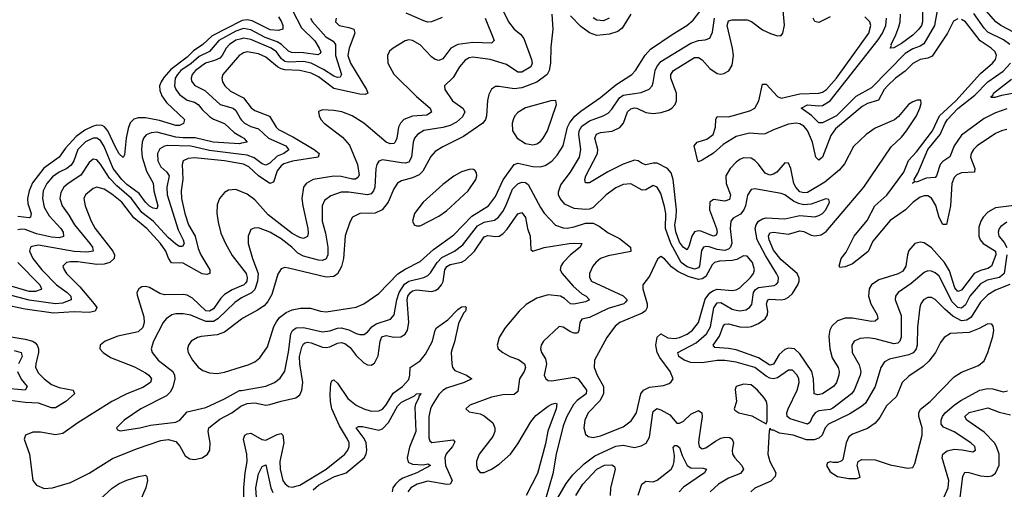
# Model space of a CAD drawing. Header units: inches. Extents: x 1843162 to 1959474, y 907081 to 1016326.
# Tile 442 of 656: x 1918820 to 1924057, y 970623 to 973121. Entities that reach past the tile are written whole.
import ezdxf

# ---------------------------------------------------------------- set-up
doc = ezdxf.new("R2010")
doc.units = ezdxf.units.IN
doc.header["$MEASUREMENT"] = 0
doc.layers.add('B9917', color=7, linetype='Continuous')
doc.layers.add('B9927', color=7, linetype='Continuous')

msp = doc.modelspace()

# ---------------------------------------------------------------- linework, layer by layer
at = {"layer": 'B9917', "color": 5}
for points, elevation in [([(1920000, 973115), (1919844.5, 973035.5), (1919794.2, 972990), (1919744.7, 972955.3), (1919710, 972922.1), (1919624.2, 972855.8), (1919586.3, 972813.7), (1919572, 972790), (1919564.2, 972770), (1919564.6, 972744.6), (1919576, 972716), (1919600.6, 972680.6), (1919695.8, 972590), (1919691.3, 972568.7), (1919670, 972557.3), (1919650, 972558), (1919564.1, 972584.1), (1919490, 972599.2), (1919450, 972599.1), (1919427.4, 972592.6), (1919408.2, 972571.8), (1919397.3, 972542.7), (1919385.9, 972490), (1919378.2, 972401.8), (1919370, 972387.8), (1919350, 972408.3), (1919330, 972442.5), (1919289.5, 972530), (1919271.4, 972551.4), (1919257.9, 972557.9), (1919230, 972559.9), (1919207.1, 972552.9), (1919166.8, 972533.2), (1919120.5, 972499.5), (1919063.1, 972436.9), (1919030.3, 972389.7), (1918948.1, 972331.9), (1918887.6, 972252.4), (1918869.7, 972210), (1918860.8, 972170), (1918862.8, 972142.8), (1918881.5, 972090), (1918877.7, 972070), (1918870, 972067), (1918810, 972073.5)], 420), ([(1920000, 973070.8), (1919970, 973060.5), (1919879.2, 973010), (1919830, 972952.4), (1919774.1, 972925.9), (1919731.7, 972888.3), (1919677.9, 972850), (1919659.5, 972830), (1919647.3, 972810), (1919643.9, 972770), (1919651, 972750), (1919670, 972723.8), (1919710, 972692.9), (1919750, 972683.1), (1919770, 972670.1), (1919790, 972643.8), (1919830, 972606.4), (1919850, 972591.5), (1919908.7, 972568.7), (1919960.3, 972520.3), (1920000, 972497.1)], 440), ([(1920000, 973020), (1919970, 973012), (1919936.4, 972990), (1919918.1, 972970), (1919897, 972930), (1919883.7, 972916.3), (1919856.7, 972903.3), (1919808.3, 972890), (1919754.7, 972850), (1919736.6, 972830), (1919731.3, 972810), (1919734.4, 972794.4), (1919751.4, 972771.4), (1919804.5, 972744.5), (1919886.7, 972670), (1919955.7, 972650), (1919970, 972637.8), (1919993.9, 972593.9), (1920000, 972587.1)], 460), ([(1920000, 972938.1), (1919990, 972931.6), (1919901.1, 972830), (1919895.4, 972810), (1919899.3, 972790), (1919911.7, 972770), (1919941.5, 972741.5), (1920000, 972709.9)], 480), ([(1920000, 972463.6), (1919990, 972461.5), (1919849.7, 972470.3), (1919753, 972493), (1919690, 972492.1), (1919650, 972496.6), (1919550, 972522.3), (1919520, 972520), (1919492.1, 972507.9), (1919478.4, 972490), (1919470.9, 972469.1), (1919467.4, 972430), (1919470.8, 972390), (1919494.7, 972314.7), (1919530.7, 972250.7), (1919534.3, 972210), (1919554.6, 972130), (1919550, 972114.7), (1919530, 972118.5), (1919510, 972129.5), (1919490, 972149.4), (1919456.1, 972196.1), (1919390, 972244), (1919362.6, 972270), (1919318, 972330), (1919270, 972446.9), (1919250, 972478.8), (1919230, 972491.1), (1919210, 972490.6), (1919170, 972472.1), (1919130.1, 972430), (1919107.6, 972370), (1919093.4, 972346.6), (1919071.4, 972328.6), (1919030, 972309.5), (1918995.4, 972284.6), (1918965.1, 972250), (1918945.2, 972210), (1918941.6, 972170), (1918950, 972123.9), (1918977.5, 972077.5), (1919039.1, 972010), (1919050.6, 971990), (1919053, 971967), (1919030, 971959.9), (1918990, 971963.7), (1918910, 971981.4), (1918850, 972004.3), (1918830, 972006.8), (1918810, 972003.2)], 440), ([(1920000, 972404.1), (1919830, 972424.7), (1919730, 972449.1), (1919608.5, 972451.5), (1919590, 972448.3), (1919565.7, 972434.3), (1919553.1, 972410), (1919555, 972370), (1919570, 972339), (1919602.4, 972310), (1919614.5, 972290), (1919602.6, 972230), (1919603.9, 972190), (1919662.9, 972002.9), (1919689.5, 971950), (1919694.4, 971930), (1919685.5, 971914.5), (1919670, 971915.2), (1919650, 971927.5), (1919610, 971962.1), (1919530.3, 972050), (1919470, 972094.6), (1919414.1, 972170), (1919336.4, 972236.4), (1919298.5, 972278.5), (1919250, 972353), (1919230, 972375.4), (1919210, 972378.5), (1919190, 972361.8), (1919146, 972294), (1919077.6, 972250), (1919055.3, 972230), (1919038.9, 972201.1), (1919033.9, 972170), (1919046.2, 972130), (1919081.8, 972081.8), (1919112.4, 972030), (1919193.2, 971930), (1919206.5, 971910), (1919211, 971890), (1919176.5, 971883.5), (1919110, 971887.7), (1918919.2, 971920.8), (1918885, 971915), (1918877.3, 971910), (1918871.8, 971890), (1918889.6, 971850), (1918937.6, 971790), (1919016.6, 971710), (1919072.8, 971670), (1919092.8, 971650), (1919093.2, 971630), (1919046.9, 971613.1), (1919010, 971609), (1918870, 971628.6), (1918750, 971660.3)], 460), ([(1920000, 972354.5), (1919910, 972369.5), (1919750, 972385.6), (1919716.6, 972383.4), (1919689.6, 972370.4), (1919683.6, 972350), (1919687.6, 972272.4), (1919678.7, 972210), (1919679.9, 972170), (1919698.3, 972090), (1919718.2, 972030), (1919753.2, 971970), (1919770, 971904.2), (1919783.9, 971870), (1919831.6, 971790), (1919830.9, 971770), (1919815.3, 971764.7), (1919790, 971769.5), (1919690, 971824.9), (1919628.3, 971828.3), (1919611.5, 971851.5), (1919597.3, 971890), (1919568.3, 971930), (1919495.8, 972010), (1919426.5, 972066.5), (1919363.5, 972150), (1919310, 972193.4), (1919270, 972218.8), (1919230, 972229.2), (1919210, 972222.3), (1919169.4, 972190), (1919161.7, 972170), (1919168.4, 972130), (1919199.9, 972050), (1919220.6, 972010), (1919316.3, 971890), (1919324.7, 971870), (1919322.2, 971850), (1919299.8, 971830), (1919270, 971820.4), (1919230, 971817.9), (1919130, 971832.9), (1919090, 971833.7), (1919068.7, 971830), (1919050.2, 971810), (1919055.8, 971790), (1919069.4, 971770), (1919140.1, 971700.1), (1919216.8, 971610), (1919230.1, 971590), (1919221.3, 971570), (1919190, 971564.1), (1919110, 971566.7), (1918999.3, 971559.3), (1918850, 971580.7), (1918730, 971605.9)], 480), ([(1920000, 972205.4), (1919970, 972217.4), (1919930, 972213.8), (1919910, 972202.4), (1919883.2, 972170), (1919870, 972136), (1919867.8, 972092.2), (1919875.6, 972044.4), (1919890, 971984.6), (1919914.4, 971930), (1919950, 971866), (1920000, 971801.8)], 520), ([(1918810.9, 971830), (1918927.2, 971710), (1918935.9, 971690), (1918933.6, 971686.4), (1918904.6, 971675.4), (1918870, 971675.3), (1918750, 971710.5)], 440), ([(1920000, 971704.4), (1919950, 971683.8), (1919910, 971658.8), (1919890, 971639.9), (1919850, 971583.4), (1919830, 971570.3), (1919810, 971573), (1919739.3, 971639.3), (1919710, 971655.7), (1919690, 971659.5), (1919590, 971657.2), (1919564.8, 971664.8), (1919510, 971695.5), (1919490, 971701.4), (1919470, 971699.2), (1919454.4, 971690), (1919442.7, 971670), (1919444.2, 971655.8), (1919480.2, 971540.2), (1919482.9, 971510), (1919475.8, 971484.2), (1919450, 971460.8), (1919342.7, 971437.3), (1919275.5, 971410), (1919247.7, 971390), (1919245.5, 971370), (1919264.4, 971350), (1919303.7, 971323.7), (1919430, 971274.7), (1919490, 971242), (1919507.1, 971230), (1919520.5, 971210), (1919515.5, 971190), (1919475.5, 971164.5), (1919390, 971131.1), (1919309.4, 971090), (1919130, 970977), (1919050, 970919.9), (1919010, 970913), (1918930, 970926), (1918890, 970926.9), (1918851.7, 970910), (1918844.3, 970890), (1918872.3, 970810), (1918889.6, 970669.6), (1918910, 970645), (1918950, 970627.6), (1918994.5, 970630), (1919090, 970657.9), (1919190, 970708.5), (1919313.5, 970786.5), (1919441.3, 970838.7), (1919570, 970882), (1919610, 970887.3), (1919650, 970877.4), (1919672.6, 970852.6), (1919701, 970801), (1919725.3, 970785.3), (1919750, 970782), (1919790, 970790.2), (1919819.8, 970810), (1919831.3, 970830), (1919833.7, 970870), (1919821.7, 970930), (1919826.7, 970950), (1919884.1, 970995.9), (1919947.9, 971030), (1919995.8, 971064.2), (1920000, 971066.1)], 520), ([(1920000, 971640.5), (1919963.8, 971616.2), (1919873.8, 971530), (1919850, 971515.9), (1919810, 971515.3), (1919730, 971548.3), (1919690, 971556.9), (1919650, 971556.3), (1919630, 971551.3), (1919599.1, 971530), (1919583.8, 971510), (1919531.6, 971410), (1919519.2, 971370), (1919525.4, 971350), (1919557.1, 971310), (1919635.4, 971250), (1919643.8, 971230), (1919644.4, 971210), (1919634.2, 971165.8), (1919620.6, 971139.4), (1919601, 971119), (1919464.9, 971050), (1919376.4, 970990), (1919334.8, 970950), (1919339.6, 970939.6), (1919354.4, 970934.4), (1919459, 970950), (1919516.1, 970963.9), (1919650, 970979.3), (1919671.1, 970990), (1919710, 971034.6), (1919810, 971057.5), (1919910, 971103.3), (1919990, 971147.4), (1920000, 971149.1)], 540), ([(1920000, 971527), (1919910, 971458.9), (1919870, 971444.9), (1919784.6, 971435.4), (1919766.4, 971430), (1919732.2, 971410), (1919717.4, 971390), (1919711.7, 971370), (1919715.6, 971350), (1919738.3, 971310), (1919770, 971272.2), (1919794.5, 971254.5), (1919830, 971242.3), (1919870, 971238.8), (1919910, 971246), (1920000, 971273.4)], 560), ([(1918710, 971444.2), (1918850, 971421.9), (1918890, 971410.1), (1918901.9, 971401.9), (1918913.5, 971390), (1918920.1, 971370), (1918920.2, 971350), (1918905.1, 971290), (1918904.7, 971270), (1918919.7, 971239.7), (1918950.1, 971210), (1918990, 971181), (1919030, 971163.7), (1919104.9, 971150), (1919112, 971130), (1919066.3, 971090), (1919010, 971056.3), (1918990, 971056.3), (1918920.8, 971080.8), (1918850, 971084.2), (1918770, 971095.7)], 480), ([(1918790, 971360.7), (1918828.4, 971350), (1918833.5, 971330), (1918813.1, 971290)], 460), ([(1918808, 971250), (1918827.7, 971207.7), (1918859.6, 971170), (1918849.1, 971150.9), (1918730, 971160.9)], 460), ([(1919250, 970571.2), (1919312, 970628), (1919350, 970652.9), (1919390, 970671.6), (1919451.4, 970691.4), (1919490, 970697.4), (1919496.8, 970690), (1919499.1, 970670), (1919490.1, 970629.9), (1919386.5, 970390)], 480)]:
    msp.add_lwpolyline(points, dxfattribs=dict(at, elevation=elevation))
at = {"layer": 'B9927', "color": 5}
for points, elevation in [([(1920000, 971273.4), (1920035.7, 971284.3), (1920070, 971300.2), (1920097.9, 971322.1), (1920138.6, 971381.4), (1920172.1, 971487.9), (1920185.8, 971514.2), (1920202.6, 971537.4), (1920237.6, 971562.4), (1920270, 971576.6), (1920313.2, 971586.8), (1920366.1, 971586.1), (1920420.7, 971570), (1920450, 971566.8), (1920609, 971591), (1920650, 971609.1), (1920730, 971664.4), (1920831.6, 971768.4), (1920870, 971793.7), (1920950, 971835), (1921021.8, 971898.2), (1921130, 971976.8), (1921225, 972075), (1921312.7, 972130), (1921350, 972180.6), (1921391.6, 972268.4), (1921450, 972350.2), (1921470, 972358.4), (1921550, 972340.3), (1921590, 972338.9), (1921615.1, 972344.9), (1921650, 972368.2), (1921679.6, 972400.4), (1921709.9, 972450), (1921734.2, 972550), (1921746.2, 972573.8), (1921772.6, 972607.4), (1921804.9, 972635.1), (1921910, 972707.3), (1921990, 972774.8), (1922076.5, 972830), (1922095.4, 972850), (1922146.9, 972933.1), (1922175.7, 972964.3), (1922290, 973042.8), (1922367.6, 973090), (1922401.4, 973118.6), (1922480.4, 973219.6)], 560), ([(1921370.9, 973210), (1921419.4, 973110), (1921450, 973070.2), (1921483.6, 973043.6), (1921501.4, 973021.4), (1921541.4, 972910), (1921546.3, 972890), (1921539.3, 972870), (1921490, 972841.8), (1921470, 972842.2), (1921410, 972883.2), (1921322.4, 972910), (1921230, 972921.9), (1921210, 972918.1), (1921190, 972906.5), (1921158.8, 972870), (1921126.3, 972813.7), (1921079.5, 972770), (1921081.7, 972750), (1921122.6, 972690), (1921177.5, 972650), (1921187.6, 972630), (1921175.6, 972604.4), (1921143.3, 972576.7), (1921110, 972558.6), (1921070, 972547.3), (1920970, 972531.2), (1920935.8, 972510), (1920920.7, 972490), (1920912.8, 972470), (1920903.4, 972390), (1920890, 972363.4), (1920870, 972357.6), (1920850, 972359.2), (1920750, 972376.2), (1920730.9, 972369.1), (1920718.8, 972350), (1920714, 972330), (1920708.4, 972230), (1920702.7, 972210), (1920690, 972193.9), (1920670, 972189.9), (1920570, 972204), (1920530, 972203), (1920475.2, 972184.8), (1920441.7, 972158.3), (1920429.4, 972130), (1920429.6, 972050), (1920446.1, 971986.1), (1920458.2, 971910), (1920458.2, 971870), (1920450, 971849.2), (1920430, 971840.4), (1920410, 971841), (1920330, 971862.1), (1920299.1, 971879.1), (1920267.5, 971910), (1920210, 971954.7), (1920150, 971990.9), (1920090, 972013.2), (1920067.4, 972012.6), (1920050, 972005.1), (1920034.9, 971970), (1920035, 971930), (1920057.9, 971850), (1920088.7, 971770), (1920085.3, 971730), (1920070, 971685.9), (1920052.8, 971667.2), (1920010, 971647.3), (1920000, 971640.5)], 540), ([(1924110, 973053.3), (1924038.5, 973090), (1924012.1, 973110), (1923923.9, 973210)], 440), ([(1920270.5, 973170), (1920318.2, 973078.2), (1920390, 973009), (1920413.2, 972970), (1920421.1, 972950), (1920418.2, 972941.8), (1920406.1, 972933.9), (1920330, 972944.8), (1920266.4, 972946.4), (1920250, 972953.5), (1920212.2, 972990), (1920190, 973002.5), (1920126.5, 973026.5), (1920050, 973067.5), (1920010, 973074.3), (1920000, 973070.8)], 440), ([(1921650.6, 973150), (1921655, 973070), (1921644.7, 972975.3), (1921643.3, 972890), (1921636.5, 972850), (1921625.3, 972830), (1921570, 972789.4), (1921490, 972758.1), (1921450, 972753.1), (1921370, 972766), (1921350, 972764.8), (1921340.7, 972759.3), (1921329.4, 972750.6), (1921316.1, 972723.9), (1921308.8, 972691.2), (1921302.5, 972610), (1921297.2, 972590), (1921282.7, 972570), (1921180.3, 972499.7), (1921070, 972445.5), (1921030, 972419.3), (1921006.6, 972393.4), (1920964.8, 972315.2), (1920944.8, 972295.2), (1920910, 972279.2), (1920850, 972263.7), (1920829.2, 972250.8), (1920810, 972222), (1920779.8, 972150), (1920747.7, 972110), (1920710, 972091), (1920630, 972089.8), (1920590.3, 972070), (1920575.5, 972044.5), (1920551.3, 971971.3), (1920542.8, 971850), (1920532, 971808), (1920510, 971769.1), (1920490, 971755.6), (1920450, 971751.9), (1920250, 971799), (1920230, 971802), (1920210, 971795.8), (1920193.1, 971766.9), (1920160.3, 971659.7), (1920139, 971621), (1920120.5, 971599.5), (1920085.2, 971574.8), (1920010, 971534.5), (1920000, 971527)], 560), ([(1920196.8, 973136.8), (1920213.1, 973110), (1920220.2, 973090), (1920220.5, 973070), (1920196.7, 973063.3), (1920152.8, 973067.2), (1920055.8, 973115.8), (1920030, 973120.4), (1920003.3, 973116.7), (1920000, 973115)], 420), ([(1920366.4, 973130), (1920376.6, 973110), (1920449.1, 973029.1), (1920486.5, 973006.5), (1920499.8, 972990), (1920499.8, 972930), (1920531.3, 972830), (1920524.9, 972815.1), (1920510, 972813.7), (1920490, 972819.9), (1920435.5, 972855.5), (1920370, 972890.2), (1920330, 972898.1), (1920250, 972895.8), (1920230, 972899), (1920212.6, 972912.6), (1920186.1, 972950), (1920157.4, 972970), (1920050, 973014.9), (1920010, 973022.6), (1920000, 973020)], 460), ([(1920503.2, 973130), (1920499.2, 973110), (1920518.4, 973090), (1920570, 973080.4), (1920596.5, 973070), (1920602.7, 973050), (1920571.6, 972970), (1920565.5, 972930), (1920580.1, 972890), (1920665.4, 972750), (1920671, 972730), (1920657.1, 972722.9), (1920630, 972724.6), (1920490, 972755), (1920410, 972817.6), (1920370, 972837.4), (1920310.2, 972850.2), (1920230, 972854.9), (1920210, 972860.1), (1920190.5, 972870.5), (1920130, 972921.8), (1920090, 972938.9), (1920030, 972949.4), (1920010, 972944.5), (1920000, 972938.1)], 480), ([(1921296.3, 973130), (1921343.2, 973010), (1921330, 972996.8), (1921230, 972999.5), (1921150, 972989.9), (1921113.9, 972970), (1921070, 972912.6), (1921050, 972904.1), (1921030, 972909.4), (1921010, 972922.9), (1920950, 972987.9), (1920910, 973011), (1920890, 973013.3), (1920870, 973008.7), (1920807.2, 972970), (1920787.2, 972952.8), (1920776.3, 972930), (1920778.8, 972890), (1920810, 972831.2), (1920930, 972712.3), (1921002.6, 972650), (1921010.8, 972629.2), (1920986.3, 972613.7), (1920910, 972608.7), (1920863.7, 972590), (1920845, 972570), (1920835.1, 972550), (1920825.2, 972490), (1920817.6, 972470), (1920810, 972461.8), (1920790, 972461.2), (1920769.9, 972469.9), (1920650, 972569.9), (1920588.5, 972610), (1920533.6, 972630), (1920490, 972637.3), (1920430, 972641.3), (1920410, 972633.2), (1920412, 972610), (1920422, 972590), (1920439.6, 972570), (1920536.1, 972496.1), (1920573.6, 972453.6), (1920617.5, 972350), (1920625.5, 972294.5), (1920618.8, 972281.2), (1920606.9, 972273.1), (1920590, 972272.2), (1920530, 972287.5), (1920490, 972289.2), (1920381.3, 972270), (1920343.2, 972250), (1920330, 972229.6), (1920321.1, 972170), (1920325.8, 972130), (1920353, 972010), (1920354.9, 971985.1), (1920350, 971967.3), (1920330, 971957.1), (1920310, 971961.7), (1920270, 971984.2), (1920142.3, 972082.3), (1920070, 972163.4), (1920030, 972193.5), (1920000, 972205.4)], 520), ([(1921067.3, 973132.7), (1921010, 973109.2), (1920990, 973108.6), (1920970, 973114.4), (1920875.9, 973155.9)], 480), ([(1924070.4, 971870), (1924055.7, 971770), (1924031.2, 971748.8), (1923965.6, 971734.4), (1923930, 971716.1), (1923874.4, 971650), (1923850, 971604.9), (1923830, 971586), (1923810, 971590), (1923779.9, 971619.9), (1923710, 971756.3), (1923690, 971774.9), (1923670, 971783.9), (1923650, 971784.1), (1923630, 971775.4), (1923562.1, 971717.9), (1923493, 971670), (1923478.9, 971650), (1923476.8, 971630), (1923507.7, 971547.7), (1923507.8, 971432.2), (1923501.7, 971410), (1923490, 971399.6), (1923470, 971396.2), (1923370, 971423.1), (1923330, 971428.7), (1923290, 971425.7), (1923258, 971410), (1923246.4, 971390), (1923247.3, 971350), (1923284.2, 971284.2), (1923293.1, 971250), (1923289.6, 971230), (1923258.2, 971150), (1923243.9, 971130), (1923145.7, 971054.3), (1923130, 971047.1), (1923070, 971039.5), (1923050.1, 971029.9), (1923036, 971010), (1923022.3, 970977.7), (1923010, 970969), (1922917.3, 970997.3), (1922902.6, 971010), (1922900.9, 971030), (1922907.3, 971050), (1922955.4, 971150), (1922965.8, 971190), (1922964.2, 971210), (1922955.8, 971230), (1922930, 971255.6), (1922910, 971257), (1922850, 971215.3), (1922829, 971211), (1922810, 971214.2), (1922790, 971225), (1922730, 971270), (1922630, 971299.4), (1922570, 971308.7), (1922530, 971307.3), (1922450, 971295.3), (1922390, 971297.6), (1922354.2, 971310), (1922325, 971330), (1922319.8, 971350), (1922418.3, 971401.7), (1922473.1, 971450), (1922493.5, 971486.5), (1922512.5, 971587.5), (1922530, 971614.2), (1922550, 971616.5), (1922610, 971580.5), (1922630, 971574.9), (1922650, 971572.7), (1922681.9, 971578.1), (1922702.5, 971590), (1922713.8, 971606.2), (1922723, 971670), (1922734.1, 971685.9), (1922750, 971695.9), (1922832.4, 971707.6), (1922846.1, 971713.9), (1922854.9, 971725.1), (1922855.2, 971750), (1922846, 971770), (1922786.1, 971866.1), (1922742.4, 971950), (1922732.6, 972010), (1922736.7, 972030), (1922750.2, 972049.8), (1922770, 972062.2), (1922790, 972067.1), (1922890, 972060.8), (1922970, 972078.5), (1923050, 972072.8), (1923070, 972078.6), (1923090, 972090.2), (1923107, 972110), (1923128, 972150), (1923124.1, 972164.1), (1923107.6, 972167.6), (1923030, 972139.2), (1922990, 972135.8), (1922962.8, 972142.8), (1922936.2, 972156.2), (1922890, 972188.6), (1922870, 972196.7), (1922730, 972221.8), (1922710, 972218), (1922691.9, 972188.1), (1922680.1, 972130), (1922671.2, 972108.8), (1922653, 972087), (1922615.5, 972064.5), (1922603, 972050), (1922598.6, 972010), (1922607.3, 971932.7), (1922600.1, 971910), (1922590, 971899.9), (1922570, 971892.6), (1922530, 971898.5), (1922486.8, 971913.2), (1922470, 971915.2), (1922457.6, 971910), (1922446.6, 971893.4), (1922435.4, 971810), (1922430, 971801.6), (1922410, 971793.7), (1922370, 971805.5), (1922337.6, 971830), (1922282.7, 971930), (1922254.9, 972010), (1922256.3, 972090), (1922250, 972128), (1922230, 972196.3), (1922210, 972230.8), (1922190, 972238.2), (1922150, 972216), (1922130, 972214.3), (1922070, 972248.6), (1922030, 972244.4), (1921990, 972226), (1921939, 972190), (1921870, 972122.4), (1921850, 972113.3), (1921829.4, 972110.6), (1921770, 972117.3), (1921719.9, 972139.9), (1921694.9, 972170), (1921686.1, 972190), (1921685.2, 972205.2), (1921697.8, 972242.2), (1921750, 972310.2), (1921796.9, 972390), (1921805.3, 972430), (1921794.3, 972510), (1921795.6, 972530), (1921810, 972555.2), (1921850, 972583.7), (1921924.2, 972610), (1921950, 972624.4), (1921970, 972645.5), (1922010, 972705.1), (1922030, 972719), (1922126.3, 972733.7), (1922167.8, 972752.2), (1922183.2, 972770), (1922190, 972786.4), (1922200.3, 972850), (1922208.1, 972870), (1922230, 972898.2), (1922390, 972997), (1922429.6, 973009.6), (1922466.5, 973013.5), (1922490, 973022.8), (1922505.5, 973054.5), (1922515.6, 973130)], 540), ([(1922070, 973149.8), (1922024.6, 973075.4), (1922001.5, 973058.5), (1921956.7, 973043.3), (1921890, 973037), (1921850.6, 973050.6), (1921804.5, 973084.5), (1921750, 973142.2)], 560), ([(1924110, 972132.1), (1924010, 972119.4), (1923970, 972096.3), (1923944.3, 972070), (1923931.7, 972048.3), (1923921.9, 972018.1), (1923922.1, 971970), (1923929.2, 971950), (1923944.7, 971930), (1924010, 971890.1), (1924012.4, 971870), (1923989.5, 971810), (1923970, 971796.6), (1923930, 971787.2), (1923896.4, 971770), (1923830, 971682.3), (1923810, 971675.5), (1923794.2, 971694.2), (1923765.5, 971785.5), (1923738.8, 971830), (1923670, 971907.7), (1923630, 971934.5), (1923610, 971938.1), (1923581.3, 971930), (1923550, 971893.5), (1923541.9, 971870), (1923532.4, 971810), (1923517.5, 971782.5), (1923491.8, 971768.2), (1923390, 971736.6), (1923351, 971710), (1923338.1, 971690), (1923334.1, 971650), (1923347.3, 971610), (1923381, 971550), (1923384, 971530), (1923370, 971517.6), (1923350, 971515.4), (1923250, 971532.5), (1923210, 971533.4), (1923170, 971519.5), (1923139.8, 971490), (1923129.5, 971470), (1923123.1, 971436.9), (1923129.2, 971370), (1923141.3, 971321.3), (1923173.9, 971270), (1923179.4, 971250), (1923176.8, 971230), (1923164.8, 971190), (1923150, 971171.7), (1923090, 971130.7), (1923064.6, 971124.6), (1923046.2, 971130), (1923042.9, 971210), (1923033.5, 971250), (1922970, 971344.2), (1922940.4, 971370), (1922910, 971373.9), (1922890, 971365.6), (1922859.9, 971340.1), (1922830, 971288.8), (1922810, 971282.6), (1922750, 971322.8), (1922630, 971363.8), (1922590, 971371.7), (1922517.1, 971377.1), (1922508.6, 971390), (1922542.5, 971437.5), (1922561.5, 971490), (1922570, 971502), (1922590, 971502.8), (1922650, 971487.1), (1922690, 971484.9), (1922711.8, 971488.2), (1922750, 971503.9), (1922784.7, 971530), (1922797, 971550), (1922799, 971570), (1922792.1, 971610), (1922798.5, 971630), (1922810, 971634.9), (1922870, 971630.4), (1922890, 971633.8), (1922910, 971644.9), (1922930, 971664.6), (1922958.8, 971710), (1922965.7, 971730), (1922965.1, 971745.1), (1922954.7, 971770), (1922870, 971843.8), (1922830, 971895.3), (1922806.5, 971950), (1922803.1, 971970), (1922810, 971986.9), (1922830, 971990.5), (1922910, 971980.8), (1922970, 971998.2), (1922990, 971994.9), (1923030, 971974.9), (1923050, 971971.4), (1923082.8, 971977.2), (1923110, 971993.8), (1923310.4, 972230), (1923455.7, 972444.3), (1923510, 972496.8), (1923537.6, 972530), (1923589.1, 972610), (1923607.9, 972650), (1923614.7, 972674.7), (1923612.8, 972692.8), (1923593.3, 972693.3), (1923570, 972684.8), (1923547.8, 972670), (1923494, 972606), (1923472.5, 972587.5), (1923370, 972543.6), (1923322.1, 972510), (1923254.2, 972445.8), (1923206.2, 972353.8), (1923179.4, 972320.6), (1923103.1, 972256.9), (1923010, 972201.2), (1922990, 972199.2), (1922970, 972205.7), (1922947.7, 972230), (1922936.9, 972250), (1922922.1, 972330), (1922910, 972358.3), (1922890, 972359.8), (1922846.4, 972310), (1922830, 972298.6), (1922810, 972294.3), (1922785, 972305), (1922750, 972352.3), (1922730, 972372.5), (1922710, 972383.6), (1922670, 972386), (1922650, 972377.7), (1922630, 972363.6), (1922598.8, 972330), (1922575.7, 972290), (1922577.8, 972250), (1922600.7, 972190), (1922596, 972164), (1922570, 972156.4), (1922510, 972164.2), (1922490.1, 972149.9), (1922489.3, 972110), (1922526.5, 972010), (1922530.1, 971989.9), (1922525.2, 971974.8), (1922510, 971968.8), (1922443.7, 971996.3), (1922430, 971998.3), (1922410, 971992.4), (1922395.1, 971970), (1922380.9, 971919.1), (1922370, 971896.8), (1922350, 971909.9), (1922330, 971937.1), (1922310, 971991.9), (1922304.3, 972030), (1922312, 972070), (1922313.1, 972110), (1922296.4, 972270), (1922285.8, 972305.8), (1922265.4, 972330), (1922210, 972357), (1922190, 972358.5), (1922150, 972348.4), (1922130, 972355.2), (1922110, 972370.8), (1922090, 972373.1), (1922030, 972352.7), (1921947.8, 972312.2), (1921850, 972253.5), (1921830, 972252.3), (1921826.1, 972270), (1921831.3, 972290), (1921893.4, 972410), (1921895.1, 972430), (1921878.5, 972490), (1921887.9, 972512.1), (1921910, 972521), (1921972, 972528), (1922012.7, 972547.3), (1922032.2, 972570), (1922052.3, 972630), (1922070, 972647.7), (1922090, 972652.3), (1922101.6, 972650), (1922150, 972628), (1922190, 972622), (1922231.8, 972628.2), (1922270, 972640.2), (1922289.3, 972650.7), (1922306.8, 972670), (1922313.3, 972690), (1922313.4, 972730), (1922282.8, 972810), (1922283.6, 972830), (1922297.2, 972850), (1922410, 972919.3), (1922430, 972919.6), (1922450, 972907.4), (1922490, 972861.3), (1922530, 972835.1), (1922550, 972831.7), (1922565.6, 972834.4), (1922591.3, 972848.7), (1922610, 972878.4), (1922617, 972930), (1922612, 972970), (1922582.7, 973090), (1922590, 973114.8), (1922610, 973120.8), (1922690, 973120.3), (1922711.5, 973111.5), (1922770, 973067.8), (1922813.2, 973046.8), (1922850, 973036.1), (1922863.5, 973036.5), (1922870, 973037.6), (1922879.7, 973050), (1922888.3, 973091.7), (1922880.5, 973170)], 520), ([(1921955.5, 973130), (1921924.3, 973115.7), (1921890, 973118.9), (1921870, 973130.9)], 540), ([(1923810, 973125.5), (1923786.2, 973113.8), (1923755, 973050), (1923672.7, 972927.3), (1923650, 972916.6), (1923610, 972909.6), (1923570, 972888.2), (1923530, 972847.4), (1923478, 972810), (1923435.4, 972770), (1923418, 972750), (1923387.3, 972692.7), (1923330, 972675.5), (1923300.1, 972659.9), (1923158.8, 972541.2), (1923134.5, 972505.5), (1923090.5, 972390), (1923070, 972374.5), (1923055, 972390), (1923036.1, 972470), (1923011, 972531), (1922990, 972554.8), (1922970, 972566.3), (1922950, 972570.9), (1922910, 972564.4), (1922830, 972535.7), (1922785.6, 972514.4), (1922770, 972511.8), (1922701.9, 972518.1), (1922630, 972498.8), (1922562.3, 972457.7), (1922510, 972410.9), (1922450, 972373.3), (1922430, 972364.2), (1922427.6, 972367.6), (1922407.3, 972450), (1922422.9, 972470), (1922474.6, 972485.4), (1922509, 972510), (1922520.5, 972550), (1922521.8, 972590), (1922530, 972605.7), (1922590, 972604.7), (1922608.8, 972608.8), (1922703.3, 972636.7), (1922730, 972649.6), (1922752.1, 972690), (1922770, 972778.7), (1922790, 972778.9), (1922850, 972712.5), (1922870, 972704.2), (1922970, 972726.2), (1923070, 972729.7), (1923090, 972735.5), (1923111.5, 972750), (1923164.8, 972810), (1923336.6, 973050), (1923347.8, 973090), (1923342.1, 973110), (1923315.9, 973135.9)], 480), ([(1923699.1, 973170), (1923685.3, 973090), (1923628.1, 972991.9), (1923610, 972979.5), (1923570, 972966.3), (1923530, 972941.1), (1923350, 972758.4), (1923267.4, 972712.6), (1923164, 972610), (1923090, 972571.8), (1923070, 972572.2), (1923032, 972612), (1922975.8, 972650), (1923010, 972668.4), (1923070, 972662.7), (1923090, 972665.4), (1923131.4, 972688.6), (1923385.4, 973014.6), (1923408.9, 973050), (1923427.6, 973090), (1923429.9, 973130)], 460), ([(1923130, 973136.2), (1923070, 973106), (1923050, 973111.4), (1923039.7, 973130)], 480), ([(1924070, 972536.4), (1924041.3, 972530), (1924010, 972515.9), (1923913.2, 972450), (1923893.4, 972430), (1923881.5, 972410), (1923878, 972390), (1923900.9, 972330), (1923899.1, 972310), (1923830, 972306.7), (1923804.2, 972295.8), (1923790, 972281.4), (1923778.4, 972250), (1923771.5, 972130), (1923750, 972031.8), (1923730, 972032), (1923710, 972068.6), (1923692.5, 972132.5), (1923670, 972171.1), (1923650, 972183.8), (1923630, 972184.4), (1923610, 972177), (1923571.7, 972150), (1923530.7, 972109.3), (1923450, 972053.2), (1923357, 971943), (1923332, 971888), (1923250, 971822.2), (1923210, 971805.8), (1923182.6, 971802.6), (1923178.4, 971810), (1923189.1, 971850), (1923215.3, 971884.7), (1923258.7, 971970), (1923327.9, 972052.1), (1923368, 972130), (1923432.9, 972187.1), (1923522.5, 972310), (1923548.2, 972371.8), (1923590, 972418.3), (1923675.2, 972530), (1923712.7, 972610), (1923798.9, 972690), (1923930, 972835.3), (1923994.5, 972890), (1924009.9, 972910), (1924015, 972930), (1924009.2, 972950), (1923987.2, 972970), (1923929, 973009), (1923850, 973109.9), (1923830, 973122.1)], 480), ([(1923621.7, 973170), (1923622.6, 973110), (1923616.7, 973090), (1923601.7, 973070), (1923570, 973038.5), (1923510, 972994.4), (1923470, 972971.9), (1923449.8, 972969.8), (1923456.4, 972983.6), (1923454.4, 972990), (1923480.3, 973039.7), (1923496.6, 973083.4), (1923503.1, 973110), (1923504.4, 973150)], 440), ([(1924086.4, 972990), (1924053.4, 973013.4), (1923970, 973054.8), (1923950, 973075.3), (1923894.9, 973154.9)], 460), ([(1924070, 972646.6), (1924010, 972626.3), (1923950, 972594.7), (1923830, 972505.9), (1923790.9, 972450), (1923767.8, 972392.2), (1923730, 972367.5), (1923715.2, 972350), (1923696.1, 972290), (1923690, 972282.3), (1923641.8, 972278.2), (1923590, 972256.4), (1923580.3, 972259.7), (1923568.8, 972248.8), (1923579.7, 972260.3), (1923577.2, 972270), (1923596.3, 972303.7), (1923650, 972429.6), (1923715, 972510), (1923741.5, 972570), (1923755.3, 972590), (1923810, 972648.8), (1923900.2, 972719.8), (1923970, 972790.9), (1924050, 972846.8), (1924090.3, 972890)], 460), ([(1924170, 972741.2), (1924042.4, 972717.6), (1924006.5, 972706.5), (1923987.1, 972707.1), (1923985.8, 972710), (1923998.1, 972721.9), (1923999.8, 972730), (1924095.2, 972804.8)], 440), ([(1920000, 972709.9), (1920010, 972704.5), (1920051.8, 972651.8), (1920070, 972637.1), (1920148.2, 972608.2), (1920183.6, 972550), (1920197.2, 972537.2), (1920276.8, 972496.8), (1920387, 972430), (1920412, 972410), (1920407.7, 972390), (1920270.9, 972369.1), (1920225.8, 972354.2), (1920210, 972343.5), (1920190, 972317.2), (1920170, 972256.4), (1920150, 972250.4), (1920090.3, 972290), (1920038.5, 972338.5), (1920010, 972352.9), (1920000, 972354.5)], 480), ([(1920000, 972587.1), (1920015.7, 972570), (1920050, 972552.2), (1920090, 972539.9), (1920144, 972490), (1920235.8, 972450), (1920252.1, 972427.9), (1920225.4, 972410), (1920190, 972394.8), (1920150, 972358.4), (1920130, 972347.1), (1920110, 972354.8), (1920066.3, 972386.3), (1920030, 972400.5), (1920000, 972404.1)], 460), ([(1920000, 972497.1), (1920012.2, 972490), (1920030.2, 972470), (1920000, 972463.6)], 440), ([(1920000, 971149.1), (1920128.9, 971171.1), (1920176, 971190), (1920206, 971214), (1920229.4, 971250.6), (1920250, 971352.7), (1920262.4, 971450), (1920271.7, 971468.3), (1920290, 971481.5), (1920330, 971483.8), (1920430, 971460.1), (1920470, 971465), (1920510, 971479.5), (1920530, 971481.8), (1920571.3, 971471.3), (1920610, 971451.8), (1920630, 971445.9), (1920650, 971446.3), (1920670, 971459), (1920693.8, 971486.2), (1920716.6, 971503.4), (1920792.9, 971527.1), (1920811.4, 971550), (1920825.6, 971630), (1920837.5, 971670), (1920865.9, 971714.1), (1920890, 971730.7), (1920970, 971749.7), (1920990, 971760.1), (1921004.9, 971775.1), (1921039.8, 971830), (1921064.5, 971855.5), (1921131.8, 971890), (1921176.5, 971923.5), (1921255.5, 972024.5), (1921290, 972043.3), (1921344.8, 972055.2), (1921366.6, 972070), (1921390, 972100.1), (1921405.9, 972130), (1921440.8, 972219.2), (1921470, 972247), (1921490, 972256.8), (1921510, 972255), (1921523.6, 972243.6), (1921590, 972121.1), (1921610, 972091.8), (1921670, 972028), (1921710, 972014.4), (1921732.5, 972012.5), (1921770, 972018.5), (1921830, 972038.2), (1921870, 972037.8), (1921902.4, 972022.4), (1921950, 971987.9), (1922010, 971956.9), (1922069.2, 971910), (1922070, 971887.8), (1921950, 971864.7), (1921909.1, 971850), (1921883.9, 971830), (1921868.1, 971810), (1921850.2, 971770), (1921850.2, 971750), (1921862.2, 971730), (1922030, 971652.3), (1922050.8, 971630), (1922042.2, 971617.8), (1922032.9, 971610), (1921950, 971584.8), (1921850, 971537.5), (1921810, 971527.1), (1921798.9, 971510), (1921794.8, 971465.2), (1921786.2, 971453.8), (1921770, 971453.3), (1921750, 971460.2), (1921710, 971484.5), (1921690, 971488), (1921606.7, 971410), (1921594, 971390), (1921590.3, 971370), (1921595.6, 971350), (1921616.2, 971316.2), (1921621.9, 971290), (1921610.3, 971230.3), (1921618, 971210), (1921630, 971202), (1921650, 971200.2), (1921770, 971219.3), (1921790.4, 971210.4), (1921835.1, 971150), (1921832.4, 971130), (1921784.6, 971095.4), (1921765.6, 971074.4), (1921730.2, 971010.2), (1921710, 970959.8), (1921672.7, 970810), (1921655, 970705), (1921616.1, 970570)], 540), ([(1920000, 971066.1), (1920030, 971079.2), (1920070, 971082.6), (1920130, 971070.6), (1920150, 971073), (1920210, 971092.3), (1920289.6, 971110), (1920310, 971126), (1920321.3, 971150), (1920326.1, 971190), (1920309.6, 971290), (1920307.7, 971330), (1920320.8, 971379.2), (1920330, 971396.2), (1920338.8, 971401.2), (1920350, 971405.2), (1920370, 971401.6), (1920430, 971378.7), (1920450, 971376.6), (1920470, 971380.5), (1920510, 971400.3), (1920530, 971404.2), (1920550, 971398.4), (1920577.3, 971377.3), (1920610, 971334.3), (1920650, 971295.8), (1920670, 971285), (1920690, 971282.6), (1920707.1, 971292.9), (1920727.3, 971332.7), (1920737.1, 971410), (1920746.6, 971433.4), (1920770, 971440.1), (1920810, 971431.2), (1920846.9, 971433.1), (1920870, 971448.7), (1920882.9, 971470), (1920890.3, 971510), (1920880.3, 971630), (1920884.7, 971650), (1920898.4, 971670), (1920910, 971678.6), (1920930, 971683.8), (1921010, 971675.5), (1921030, 971680.4), (1921048.2, 971691.8), (1921063.4, 971710), (1921071.6, 971728.4), (1921080.5, 971790), (1921092.2, 971807.8), (1921110, 971818.7), (1921169.3, 971830.7), (1921190, 971842.1), (1921239.1, 971890), (1921290, 971966.3), (1921310, 971972.1), (1921350, 971967.3), (1921370, 971969.7), (1921390, 971981.4), (1921412.9, 972007.1), (1921470, 972088.4), (1921490, 972095), (1921510, 972068.2), (1921521.3, 972010), (1921535.1, 971970), (1921538.8, 971898.8), (1921550, 971890.3), (1921610, 971909.2), (1921742, 971930), (1921773, 971933), (1921810.4, 971930), (1921800.9, 971910), (1921749.4, 971870.6), (1921710.7, 971830), (1921697.6, 971810), (1921695.3, 971790), (1921705.1, 971770), (1921763.5, 971703.5), (1921810, 971662.7), (1921832.3, 971650), (1921851.5, 971630), (1921830, 971620.2), (1921767.1, 971607.1), (1921750, 971609.2), (1921718.5, 971638.5), (1921695.6, 971650), (1921630, 971657.3), (1921570, 971639.8), (1921514.1, 971605.9), (1921476.9, 971570), (1921399.5, 971480.5), (1921371.1, 971430), (1921359.2, 971390), (1921364.7, 971370), (1921390.2, 971350), (1921426.2, 971330), (1921472.4, 971312.4), (1921504.3, 971290), (1921510.1, 971270), (1921503.3, 971250), (1921478.1, 971210), (1921470, 971142.5), (1921450, 971127), (1921390, 971125.4), (1921330, 971112.9), (1921213.4, 971070), (1921193.1, 971050), (1921210, 971035.2), (1921270, 971024.3), (1921290, 971013.7), (1921335.8, 970975.8), (1921347.8, 970950), (1921347, 970930), (1921336.7, 970903.3), (1921264.4, 970810), (1921250, 970772), (1921249.5, 970750), (1921254.9, 970730), (1921270, 970711.7), (1921290, 970711.2), (1921330, 970730.1), (1921370, 970757), (1921430, 970809), (1921470, 970864.8), (1921539.2, 970980.8), (1921565.4, 971014.6), (1921630, 971065.7), (1921650, 971076.4), (1921670, 971080.7), (1921676.5, 971076.5), (1921674.2, 971050), (1921628.6, 970931.4), (1921615.8, 970864.2), (1921573.5, 970706.5), (1921514.4, 970590)], 520), ([(1924070, 972044.6), (1924038.6, 972021.4), (1924029.5, 972010), (1924024.3, 971990), (1924028.3, 971970), (1924056.5, 971936.5), (1924069.5, 971909.5)], 540), ([(1920000, 971801.8), (1920024.8, 971770), (1920029.8, 971750), (1920027.3, 971730), (1920020.7, 971719.3), (1920011, 971709), (1920000, 971704.4)], 520), ([(1924087.1, 971712.9), (1924010, 971681.8), (1923970, 971656.4), (1923930, 971617.9), (1923880.7, 971539.3), (1923858.3, 971521.7), (1923830, 971518.6), (1923783.5, 971543.5), (1923740.1, 971580.1), (1923690, 971632.8), (1923670, 971643.9), (1923650, 971642.4), (1923627.7, 971630), (1923612.6, 971610), (1923607.6, 971592.4), (1923595.6, 971484.4), (1923592.6, 971390), (1923588.3, 971370), (1923580.8, 971359.2), (1923571.3, 971348.7), (1923550, 971337.8), (1923445.7, 971314.3), (1923420.1, 971299.9), (1923399.8, 971270), (1923370.1, 971169.9), (1923318.4, 971081.6), (1923297.4, 971062.6), (1923235.2, 971024.8), (1923121, 970970), (1923103.3, 970950), (1923087.3, 970910), (1923070, 970894.5), (1923046.5, 970886.5), (1923005.5, 970885.5), (1922934.5, 970910), (1922861.7, 970921.7), (1922830, 970936.9), (1922818, 970938), (1922810, 970948), (1922805.5, 970934.5), (1922799.7, 970810), (1922809.2, 970770), (1922841.1, 970710), (1922838, 970690), (1922815, 970665), (1922730.6, 970629.4), (1922708.1, 970610)], 560), ([(1920012.8, 970510), (1920012.9, 970630), (1920018.7, 970710), (1920029.2, 970770), (1920027.3, 970810), (1920009.9, 970890.1), (1920017.4, 970910), (1920030, 970918.3), (1920050, 970920.4), (1920107.3, 970887.3), (1920130, 970883.9), (1920190, 970914.7), (1920210, 970918.8), (1920220.2, 970910), (1920224.4, 970870), (1920204.1, 970770), (1920205.1, 970730), (1920220.3, 970670), (1920231.7, 970651.7), (1920250, 970638), (1920270, 970634), (1920310, 970644.1), (1920450.6, 970730), (1920548.9, 970810), (1920565.3, 970830), (1920573, 970850), (1920571.9, 970870), (1920564.2, 970890), (1920520.4, 970960.4), (1920479.9, 971050), (1920472.7, 971090), (1920472.1, 971127.9), (1920474.1, 971185.9), (1920480.9, 971199.1), (1920490, 971204.7), (1920510, 971187.7), (1920565.2, 971105.2), (1920610, 971069.7), (1920650, 971050.6), (1920690, 971038.7), (1920730, 971040.1), (1920750, 971048.9), (1920770, 971072), (1920806.3, 971133.7), (1920856.2, 971170), (1920890, 971206.8), (1920895.8, 971230), (1920896.3, 971270), (1920950, 971305.6), (1920978.2, 971341.8), (1921015.2, 971410), (1921029.9, 971470.1), (1921037.6, 971482.4), (1921096.4, 971523.6), (1921150, 971579.6), (1921170, 971593.1), (1921190, 971595.5), (1921194.4, 971590), (1921190.3, 971570.3), (1921179.9, 971560.1), (1921154.5, 971505.5), (1921132.9, 971407.1), (1921119.7, 971370), (1921115.7, 971350), (1921119.2, 971290), (1921122.9, 971270), (1921134.7, 971254.7), (1921196, 971230), (1921224.9, 971210), (1921183.7, 971190), (1921090, 971159.8), (1921070, 971147.6), (1921050, 971126.3), (1921013.6, 971070), (1921004.6, 971050), (1920996.5, 971010), (1920996, 970896), (1921001, 970881), (1921012.2, 970872.2), (1921125.4, 970885.4), (1921134.8, 970874.8), (1921121.3, 970850), (1921089.1, 970810.9), (1921080.8, 970790), (1921084.6, 970750), (1921120.3, 970670), (1921110, 970650.7), (1921092, 970648), (1920990, 970665.3), (1920934.2, 970650), (1920900.7, 970630), (1920884.7, 970610)], 480), ([(1920380.2, 970619.8), (1920410, 970645.4), (1920490, 970688.4), (1920556.7, 970710), (1920651.6, 970790), (1920662.8, 970810), (1920666.5, 970830), (1920663.7, 970870), (1920652.4, 970892.4), (1920610, 970950.4), (1920622.4, 970957.6), (1920642.9, 970957.1), (1920730, 970936.6), (1920750, 970945), (1920782.2, 970977.8), (1920830, 971064.2), (1920850, 971086), (1920919.7, 971120.3), (1920930, 971130.2), (1920952.8, 971132.8), (1920954.4, 971130), (1920942.6, 971117.4), (1920943.1, 971110), (1920925.1, 971074.9), (1920922.2, 971057.8), (1920927.2, 970930), (1920894, 970846), (1920880.3, 970790), (1920887.1, 970767.1), (1920910, 970755.9), (1920967.3, 970752.7), (1920990, 970758), (1921004.4, 970750), (1920932.9, 970710), (1920858.3, 970681.7), (1920839.1, 970670), (1920818.2, 970650), (1920805.4, 970630), (1920801.3, 970610)], 460), ([(1923737.3, 970582.7), (1923758.8, 970630), (1923761.5, 970670), (1923727.2, 970790), (1923729.9, 970810.1), (1923752.5, 970827.5), (1923790, 970835.9), (1923833.2, 970833.2), (1923890, 970821.1), (1923904.5, 970830), (1923899.7, 970850), (1923879.7, 970870), (1923790, 970927.5), (1923733.1, 970953.1), (1923721.4, 970970), (1923720.4, 970990), (1923727.5, 971010), (1923742.7, 971030), (1923790, 971071.1), (1923825.2, 971094.8), (1923927.3, 971150), (1923970, 971159.5), (1923996.7, 971156.7), (1924050, 971141.5), (1924073.2, 971146.8)], 560), ([(1921670, 970555.3), (1921726, 970654), (1921761.3, 970698.7), (1921821.5, 970758.5), (1921878.8, 970801.2), (1921990, 970851.6), (1922030, 970857.3), (1922090, 970844.6), (1922126.3, 970853.7), (1922152.1, 970867.9), (1922170, 970900.7), (1922187.1, 971030), (1922190, 971037.3), (1922208.2, 971051.8), (1922230, 971045.9), (1922278.3, 971018.3), (1922314.4, 970974.4), (1922330, 970974.3), (1922350, 970985.3), (1922390, 971021.7), (1922430, 971042), (1922448.5, 971030), (1922450.1, 971010.1), (1922431.4, 970890), (1922429.6, 970869.6), (1922434, 970850), (1922450, 970837.2), (1922470, 970843.5), (1922520.5, 970879.5), (1922550, 970894.4), (1922570, 970899.9), (1922597.9, 970897.9), (1922610.2, 970890), (1922615.8, 970870), (1922608.9, 970830), (1922610.8, 970810), (1922623, 970790), (1922661.7, 970750), (1922669.4, 970730), (1922653.4, 970706.6), (1922590, 970682.7), (1922536.3, 970650), (1922492, 970610)], 540), ([(1923819.4, 970550), (1923836.7, 970690), (1923846.5, 970713.5), (1923868, 970712), (1923930, 970693.5), (1923970, 970690.1), (1923990, 970694.8), (1924010, 970709.3), (1924029.1, 970750.9), (1924030.3, 970810), (1924016.1, 970850), (1924004, 970870), (1923950, 970926.7), (1923857.1, 970990), (1923847.4, 971010), (1923870, 971032), (1923970, 971056.8), (1924030, 971032.8), (1924090, 971018.3)], 540), ([(1922110, 970592), (1922129.9, 970650), (1922140.8, 970659.2), (1922150, 970665), (1922190, 970663.1), (1922210, 970670.7), (1922284.8, 970730), (1922296, 970750), (1922300.8, 970770), (1922302.7, 970802.7), (1922294.9, 970845.1), (1922304.9, 970855.1), (1922314.8, 970854.8), (1922330, 970844.9), (1922342.7, 970802.7), (1922370, 970749.6), (1922390, 970737.6), (1922454.8, 970734.8), (1922472.9, 970730), (1922461.6, 970710), (1922350, 970634), (1922327.9, 970610)], 520), ([(1920083.3, 970530), (1920075.6, 970630), (1920090, 970704.2), (1920110, 970744.2), (1920130, 970752.4), (1920155.4, 970630), (1920166.1, 970606.1)], 460), ([(1921777.2, 970590), (1921815, 970650), (1921890, 970729.6), (1921930, 970750.5), (1921970, 970753.5), (1921983.1, 970743.1), (1921987.3, 970727.3), (1921961.7, 970630), (1921961.4, 970590)], 520)]:
    msp.add_lwpolyline(points, dxfattribs=dict(at, elevation=elevation))
for points, elevation in [([(1921671.7, 972691.7), (1921644.7, 972690), (1921510, 972652.8), (1921470, 972627.6), (1921453.4, 972610), (1921445.7, 972594.3), (1921439.3, 972570), (1921441.8, 972530), (1921465.5, 972490), (1921510, 972463), (1921550, 972456), (1921570, 972460.6), (1921590, 972473.6), (1921604.1, 972490), (1921626.6, 972530), (1921675.6, 972670)], 580), ([(1921230, 972326.6), (1921210, 972323.6), (1921170, 972311.1), (1921130, 972288.3), (1921070, 972244.2), (1920965.2, 972150), (1920920.3, 972090), (1920908.9, 972050), (1920918.8, 972030), (1920930, 972024.9), (1920950, 972024.6), (1921050, 972076.5), (1921090, 972104.4), (1921205.1, 972210), (1921245.6, 972270), (1921251.2, 972290), (1921250, 972306), (1921240.9, 972320.9)], 580), ([(1922670, 971864), (1922634.2, 971845.8), (1922610, 971839.3), (1922542.8, 971837.2), (1922515.2, 971830), (1922503.1, 971816.9), (1922470, 971754.2), (1922450, 971741.6), (1922430, 971739.5), (1922375.5, 971755.5), (1922320.6, 971780.6), (1922286.8, 971806.8), (1922250, 971848.9), (1922230, 971861.5), (1922212.4, 971847.6), (1922170, 971757.4), (1922135.2, 971710), (1922134.2, 971690), (1922157, 971610), (1922156.6, 971590), (1922148.1, 971571.9), (1922130, 971559.6), (1922011.7, 971510), (1921986.4, 971490), (1921942.9, 971430), (1921877.5, 971310), (1921875.5, 971270), (1921891.5, 971230), (1921925, 971170), (1921924.7, 971130), (1921906, 971094), (1921843.8, 971030), (1921826.3, 970990), (1921821.2, 970950), (1921830, 970916.3), (1921843.2, 970903.2), (1921870, 970898.8), (1921910, 970906.7), (1922030, 970954.4), (1922072.9, 970987.1), (1922100.2, 971030), (1922124.5, 971130), (1922138.1, 971150), (1922170, 971166.4), (1922244.6, 971175.4), (1922274, 971186), (1922285.2, 971194.8), (1922295.1, 971210), (1922280.3, 971250), (1922224.2, 971324.2), (1922209.9, 971350), (1922202.9, 971390), (1922210, 971432), (1922230, 971450.2), (1922268.2, 971428.2), (1922304.8, 971424.8), (1922330, 971430.1), (1922370, 971448), (1922398.5, 971470), (1922430.2, 971509.8), (1922466.5, 971633.5), (1922490, 971668.3), (1922510, 971681.1), (1922530, 971686.9), (1922610, 971680.1), (1922630, 971683.9), (1922650, 971695), (1922706.5, 971750), (1922723, 971770), (1922728.5, 971790), (1922716.9, 971830), (1922690, 971862.5)], 560), ([(1923970, 971502.4), (1923922.7, 971477.3), (1923870, 971457.3), (1923770, 971450.8), (1923737, 971430), (1923716.8, 971403.2), (1923691.1, 971350), (1923655.2, 971304.8), (1923624.9, 971275.1), (1923550, 971225), (1923513, 971190), (1923484, 971116), (1923430, 971066.2), (1923394.9, 971005.1), (1923370, 970973.8), (1923330, 970946), (1923250, 970915.9), (1923230, 970902.4), (1923215.6, 970870), (1923198.7, 970781.3), (1923188.6, 970771.4), (1923170, 970765.1), (1923144.5, 970764.5), (1923130, 970769), (1923116.9, 970763.1), (1923111, 970750), (1923130, 970716), (1923170.4, 970690.4), (1923230, 970679.5), (1923270, 970679.3), (1923290, 970686.8), (1923275.1, 970750), (1923279, 970770), (1923298.6, 970781.4), (1923370, 970779), (1923450, 970752.4), (1923544.1, 970735.9), (1923570, 970738), (1923580.9, 970759.1), (1923619.3, 970910), (1923619.4, 970950), (1923601.5, 971010), (1923602.5, 971030), (1923611.2, 971048.8), (1923662.7, 971090), (1923790, 971221.5), (1923830, 971245.8), (1923919.1, 971280.9), (1923950, 971306.7), (1923970, 971350.5), (1923995.8, 971435.8), (1924000.5, 971470), (1923997, 971490), (1923990, 971501.2)], 580), ([(1922670, 971182), (1922630.6, 971170), (1922625.9, 971154.1), (1922633.4, 971090), (1922619.3, 971050), (1922623.1, 971043.1), (1922644.7, 971030), (1922713.3, 971013.3), (1922790, 970971.3), (1922795.6, 970984.4), (1922794.8, 971070), (1922792.3, 971090), (1922779.1, 971110), (1922745.1, 971150), (1922710, 971177.8)], 560)]:
    msp.add_lwpolyline(points, close=True, dxfattribs=dict(at, elevation=elevation))

doc.saveas('drawing.dxf')
